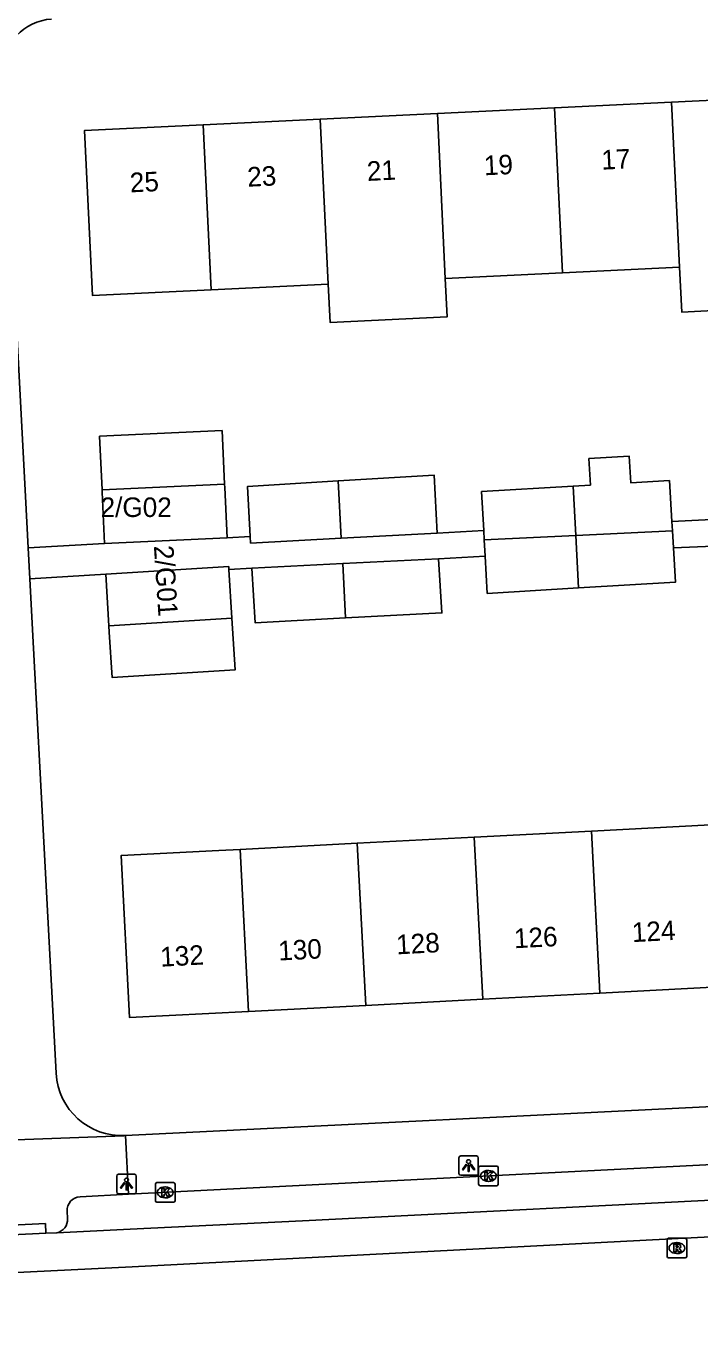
# Model space of a CAD drawing. Extents: x 160557 to 161245, y 385330 to 386505.
# Drawn here: x 160933.6 to 160968.1, y 385334.4 to 385401.4 of the extents above; entities that cross this region are included whole.
import ezdxf

# ---------------------------------------------------------------- set-up
doc = ezdxf.new("R2010")
doc.units = 0
for name, color, linetype in [('IMGEO_Fietspad_gesloten', 7, 'Continuous'), ('IMGEO_Kolk', 7, 'Continuous'), ('IMGEO_Lichtpunt', 7, 'Continuous'), ('IMGEO_Pand', 7, 'Continuous'), ('IMGEO_Pand_nummerreeks', 7, 'Continuous'), ('IMGEO_Rijbaan_lokaal_gesloten', 7, 'Continuous'), ('IMGEO_Rioolput', 7, 'Continuous'), ('IMGEO_Voetpad_open', 7, 'Continuous')]:
    doc.layers.add(name, color=color, linetype=linetype)

msp = doc.modelspace()

# ---------------------------------------------------------------- linework, layer by layer
at = {"layer": 'IMGEO_Fietspad_gesloten'}
for points in [[(160998.286, 385342.836), (160996.326, 385342.732), (160947.774, 385340.274), (160938.967, 385339.846), (160935.209, 385339.663)], [(160934.649, 385339.636), (160923.236, 385339.08)], [(160935.209, 385339.663), (160934.649, 385339.636)]]:
    msp.add_lwpolyline(points, dxfattribs=at)
at = {"layer": 'IMGEO_Kolk'}
for p, q in [((160956.793, 385342.145), (160956.793, 385342.997)), ((160956.868, 385343.071), (160957.72, 385343.071)), ((160957.281, 385342.851), (160957.306, 385342.851)), ((160957.794, 385342.997), (160957.794, 385342.145)), ((160940.256, 385341.303), (160940.256, 385342.155)), ((160940.331, 385342.229), (160941.183, 385342.229)), ((160940.744, 385342.009), (160940.769, 385342.009)), ((160941.257, 385342.155), (160941.257, 385341.303)), ((160957.72, 385342.071), (160956.868, 385342.071)), ((160957.304, 385342.291), (160957.279, 385342.291)), ((160941.183, 385341.229), (160940.331, 385341.229)), ((160940.767, 385341.449), (160940.742, 385341.449))]:
    msp.add_line(p, q, dxfattribs=at)
for points in [[(160956.793, 385342.145), (160956.793, 385342.997)], [(160956.868, 385343.071), (160957.72, 385343.071)], [(160957.114, 385342.771), (160957.237, 385342.771), (160957.237, 385342.62), (160957.367, 385342.771), (160957.531, 385342.771), (160957.385, 385342.62), (160957.538, 385342.371), (160957.386, 385342.371), (160957.301, 385342.535), (160957.237, 385342.468), (160957.237, 385342.371), (160957.114, 385342.371), (160957.114, 385342.771)], [(160957.794, 385342.997), (160957.794, 385342.145)], [(160940.256, 385341.303), (160940.256, 385342.155)], [(160940.331, 385342.229), (160941.183, 385342.229)], [(160940.577, 385341.929), (160940.7, 385341.929), (160940.7, 385341.778), (160940.83, 385341.929), (160940.994, 385341.929), (160940.848, 385341.778), (160941.001, 385341.529), (160940.849, 385341.529), (160940.764, 385341.693), (160940.7, 385341.626), (160940.7, 385341.529), (160940.577, 385341.529), (160940.577, 385341.929)], [(160941.257, 385342.155), (160941.257, 385341.303)], [(160957.72, 385342.071), (160956.868, 385342.071)], [(160941.183, 385341.229), (160940.331, 385341.229)]]:
    msp.add_lwpolyline(points, dxfattribs=at)
for centre, start, end in [((160956.87, 385342.995), 91.55205, 178.44795), ((160956.87, 385342.995), 91.55205, 178.44795), ((160957.718, 385342.995), 1.55205, 88.44795), ((160957.718, 385342.995), 1.55205, 88.44795), ((160940.333, 385342.153), 91.55205, 178.44795), ((160940.333, 385342.153), 91.55205, 178.44795), ((160941.181, 385342.153), 1.55205, 88.44795), ((160941.181, 385342.153), 1.55205, 88.44795), ((160956.87, 385342.147), 181.55205, 268.44795), ((160956.87, 385342.147), 181.55205, 268.44795), ((160957.718, 385342.147), 271.55205, 358.44795), ((160957.718, 385342.147), 271.55205, 358.44795), ((160940.333, 385341.305), 181.55205, 268.44795), ((160940.333, 385341.305), 181.55205, 268.44795), ((160941.181, 385341.305), 271.55205, 358.44795), ((160941.181, 385341.305), 271.55205, 358.44795)]:
    msp.add_arc(centre, 0.0765, start, end, dxfattribs=at)
for centre, major_axis, ratio, start_param, end_param in [((160957.28, 385342.571), (-0.387, 0.002), 0.722429, 4.712389, 7.853982), ((160957.305, 385342.571), (-0.39, 0.002), 0.717154, 1.570796, 4.712389), ((160940.743, 385341.729), (-0.387, 0.002), 0.722429, 4.712389, 7.853982), ((160940.768, 385341.729), (-0.39, 0.002), 0.717154, 1.570796, 4.712389)]:
    msp.add_ellipse(centre, major_axis=major_axis, ratio=ratio, start_param=start_param, end_param=end_param, dxfattribs=at)
at = {"layer": 'IMGEO_Lichtpunt'}
for p, q in [((160955.781, 385343.506), (160955.781, 385342.699)), ((160955.781, 385343.506), (160955.781, 385342.699)), ((160956.683, 385343.601), (160955.875, 385343.601)), ((160956.683, 385343.601), (160955.875, 385343.601)), ((160956.777, 385342.699), (160956.777, 385343.506)), ((160956.777, 385342.699), (160956.777, 385343.506)), ((160938.277, 385342.563), (160938.277, 385341.756)), ((160938.277, 385342.563), (160938.277, 385341.756)), ((160939.179, 385342.658), (160938.371, 385342.658)), ((160939.179, 385342.658), (160938.371, 385342.658)), ((160939.273, 385341.756), (160939.273, 385342.563)), ((160939.273, 385341.756), (160939.273, 385342.563)), ((160955.875, 385342.605), (160956.683, 385342.605)), ((160955.875, 385342.605), (160956.683, 385342.605)), ((160938.371, 385341.662), (160939.179, 385341.662)), ((160938.371, 385341.662), (160939.179, 385341.662))]:
    msp.add_line(p, q, dxfattribs=at)
for points in [[(160956.155, 385343.17), (160956.194, 385343.142), (160956.006, 385342.88), (160955.968, 385342.907), (160956.155, 385343.17)], [(160956.257, 385343.122), (160956.304, 385343.122), (160956.304, 385342.8), (160956.257, 385342.8), (160956.257, 385343.122)], [(160956.367, 385343.142), (160956.405, 385343.169), (160956.592, 385342.907), (160956.553, 385342.879), (160956.367, 385343.142)], [(160938.651, 385342.227), (160938.69, 385342.199), (160938.502, 385341.937), (160938.464, 385341.964), (160938.651, 385342.227)], [(160938.753, 385342.179), (160938.8, 385342.179), (160938.8, 385341.857), (160938.753, 385341.857), (160938.753, 385342.179)], [(160938.863, 385342.199), (160938.901, 385342.226), (160939.088, 385341.964), (160939.049, 385341.936), (160938.863, 385342.199)]]:
    msp.add_lwpolyline(points, dxfattribs=at)
for centre in [(160956.28, 385343.304), (160938.776, 385342.361)]:
    msp.add_circle(centre, 0.0994, dxfattribs=at)
for centre, start, end in [((160955.875, 385343.506), 90, 180), ((160955.875, 385343.506), 90, 180), ((160956.683, 385343.506), 0, 90), ((160956.683, 385343.506), 0, 90), ((160938.371, 385342.563), 90, 180), ((160938.371, 385342.563), 90, 180), ((160939.179, 385342.563), 0, 90), ((160939.179, 385342.563), 0, 90), ((160955.875, 385342.699), 180, 270), ((160955.875, 385342.699), 180, 270), ((160956.683, 385342.699), 270, 0), ((160956.683, 385342.699), 270, 360), ((160938.371, 385341.756), 180, 270), ((160938.371, 385341.756), 180, 270), ((160939.179, 385341.756), 270, 0), ((160939.179, 385341.756), 270, 360)]:
    msp.add_arc(centre, 0.0946, start, end, dxfattribs=at)
at = {"layer": 'IMGEO_Pand'}
for points in [[(160960.674, 385397.246), (160966.668, 385397.536)], [(160966.668, 385397.536), (160972.661, 385397.825)], [(160967.076, 385389.088), (160966.668, 385397.536)], [(160948.688, 385396.668), (160954.681, 385396.957)], [(160954.681, 385396.957), (160960.674, 385397.246)], [(160955.089, 385388.51), (160954.681, 385396.957)], [(160960.674, 385397.246), (160961.082, 385388.799)], [(160943.103, 385387.932), (160937.038, 385387.639), (160936.631, 385396.087), (160942.695, 385396.379)], [(160942.695, 385396.379), (160948.688, 385396.668)], [(160942.695, 385396.379), (160943.103, 385387.932)], [(160948.688, 385396.668), (160949.096, 385388.221)], [(160973.069, 385389.378), (160970.339, 385389.246), (160970.45, 385386.951), (160967.187, 385386.793), (160967.076, 385389.088)], [(160961.082, 385388.799), (160955.089, 385388.51)], [(160967.076, 385389.088), (160961.082, 385388.799)], [(160949.096, 385388.221), (160943.103, 385387.932)], [(160955.089, 385388.51), (160955.183, 385386.553), (160949.19, 385386.264), (160949.096, 385388.221)], [(160937.523, 385377.694), (160937.398, 385380.436), (160943.669, 385380.723), (160943.794, 385377.982)], [(160966.681, 385376.069), (160966.558, 385378.169), (160964.58, 385378.052), (160964.5, 385379.414), (160962.436, 385379.292), (160962.516, 385377.931), (160961.636, 385377.879)], [(160937.523, 385377.694), (160943.794, 385377.982)], [(160943.794, 385377.982), (160943.802, 385377.81), (160943.92, 385375.24)], [(160945.11, 385375.302), (160944.973, 385377.864), (160949.61, 385378.145)], [(160949.61, 385378.145), (160954.512, 385378.443), (160954.667, 385375.482)], [(160949.61, 385378.145), (160949.751, 385375.217)], [(160937.649, 385374.953), (160937.529, 385377.564), (160937.523, 385377.694)], [(160957.054, 385375.615), (160956.943, 385377.603), (160961.636, 385377.879)], [(160961.636, 385377.879), (160961.767, 385375.358)], [(160966.708, 385375.597), (160966.681, 385376.069)], [(160945.11, 385375.302), (160945.128, 385374.967), (160949.751, 385375.217)], [(160949.751, 385375.217), (160954.667, 385375.482)], [(160957.054, 385375.615), (160957.081, 385375.131)], [(160957.081, 385375.131), (160961.767, 385375.358)], [(160961.767, 385375.358), (160966.708, 385375.597)], [(160961.907, 385372.668), (160961.767, 385375.358)], [(160966.759, 385374.73), (160966.708, 385375.597)], [(160937.649, 385374.953), (160943.92, 385375.24)], [(160957.081, 385375.131), (160957.128, 385374.294)], [(160966.759, 385374.73), (160966.862, 385372.959), (160961.907, 385372.668)], [(160954.746, 385374.161), (160949.84, 385373.916)], [(160954.746, 385374.161), (160954.916, 385371.391), (160949.985, 385371.132)], [(160961.907, 385372.668), (160957.234, 385372.393), (160957.128, 385374.294)], [(160944.017, 385373.609), (160944.008, 385373.761), (160937.709, 385373.368)], [(160937.709, 385373.368), (160937.874, 385370.729)], [(160944.172, 385371.122), (160944.017, 385373.609)], [(160949.84, 385373.916), (160945.182, 385373.684)], [(160949.985, 385371.132), (160945.352, 385370.888), (160945.182, 385373.684)], [(160949.84, 385373.916), (160949.985, 385371.132)], [(160937.874, 385370.729), (160944.172, 385371.122)], [(160944.172, 385371.122), (160944.337, 385368.482), (160938.039, 385368.089), (160937.894, 385370.413), (160937.874, 385370.729)], [(160962.997, 385351.929), (160969.092, 385352.246), (160968.832, 385357.24), (160968.66, 385360.54), (160962.565, 385360.223)], [(160956.573, 385359.911), (160950.582, 385359.599)], [(160956.573, 385359.911), (160962.565, 385360.223)], [(160957.005, 385351.616), (160956.573, 385359.911)], [(160962.565, 385360.223), (160962.997, 385351.929)], [(160944.59, 385359.287), (160943.491, 385359.23), (160938.497, 385358.97), (160938.929, 385350.675), (160945.022, 385350.992)], [(160950.582, 385359.599), (160944.59, 385359.287)], [(160944.59, 385359.287), (160945.022, 385350.992)], [(160951.014, 385351.304), (160950.582, 385359.599)], [(160962.997, 385351.929), (160957.005, 385351.616)], [(160945.022, 385350.992), (160951.014, 385351.304)], [(160951.014, 385351.304), (160957.005, 385351.616)]]:
    msp.add_lwpolyline(points, dxfattribs=at)
at = {"layer": 'IMGEO_Rijbaan_lokaal_gesloten'}
msp.add_lwpolyline([(161179.212, 385352.808), (161177.568, 385352.385), (161171.027, 385350.994), (161157.592, 385349.093), (161141.871, 385348.183), (161034.402, 385342.87), (160939.068, 385337.926), (160868.279, 385334.438)], dxfattribs=at)
at = {"layer": 'IMGEO_Rioolput'}
for p, q in [((160966.437, 385338.454), (160966.437, 385339.306)), ((160966.512, 385339.38), (160967.364, 385339.38)), ((160966.925, 385339.16), (160966.95, 385339.16)), ((160967.438, 385339.306), (160967.438, 385338.454)), ((160966.948, 385338.6), (160966.923, 385338.6)), ((160967.364, 385338.38), (160966.512, 385338.38))]:
    msp.add_line(p, q, dxfattribs=at)
for points in [[(160966.437, 385338.454), (160966.437, 385339.306)], [(160966.512, 385339.38), (160967.364, 385339.38)], [(160967.438, 385339.306), (160967.438, 385338.454)], [(160967.026, 385339.078), (160966.774, 385339.08), (160966.774, 385338.68)], [(160966.774, 385338.68), (160966.898, 385338.68), (160966.898, 385338.842), (160966.909, 385338.842)], [(160966.952, 385338.999), (160966.898, 385338.999), (160966.898, 385338.918)], [(160966.898, 385338.918), (160966.95, 385338.918)], [(160966.956, 385338.813), (160967.027, 385338.68), (160967.167, 385338.68), (160967.102, 385338.806)], [(160967.364, 385338.38), (160966.512, 385338.38)]]:
    msp.add_lwpolyline(points, dxfattribs=at)
for centre, radius, start, end in [((160966.514, 385339.304), 0.0765, 91.55205, 178.44795), ((160966.514, 385339.304), 0.0765, 91.55205, 178.44795), ((160967.362, 385339.304), 0.0765, 1.55205, 88.44795), ((160967.362, 385339.304), 0.0765, 1.55205, 88.44795), ((160966.514, 385338.456), 0.0765, 181.55205, 268.44795), ((160966.514, 385338.456), 0.0765, 181.55205, 268.44795), ((160966.908, 385338.789), 0.0533, 26.02933, 88.69889), ((160966.934, 385339.107), 0.19, 274.7715, 282.96867), ((160966.958, 385338.903), 0.0964, 77.00612, 93.18647), ((160966.972, 385338.96), 0.0378, 276.66336, 79.67722), ((160967.025, 385338.968), 0.109, 350.36119, 89.41601), ((160967.023, 385338.968), 0.112, 277.58423, 350.98172), ((160967.007, 385338.753), 0.108, 29.51342, 73.79051), ((160967.362, 385338.456), 0.0765, 271.55205, 358.44795), ((160967.362, 385338.456), 0.0765, 271.55205, 358.44795)]:
    msp.add_arc(centre, radius, start, end, dxfattribs=at)
for centre, major_axis, ratio, start_param, end_param in [((160966.924, 385338.88), (-0.387, 0.002), 0.722429, 4.712389, 7.853982), ((160966.949, 385338.88), (-0.39, 0.002), 0.717154, 1.570796, 4.712389)]:
    msp.add_ellipse(centre, major_axis=major_axis, ratio=ratio, start_param=start_param, end_param=end_param, dxfattribs=at)
at = {"layer": 'IMGEO_Voetpad_open'}
for points in [[(160932.462, 385399.088), (160933.611, 385377.347), (160933.749, 385374.725)], [(160966.681, 385376.069), (160969.07, 385376.198)], [(160943.92, 385375.24), (160945.11, 385375.302)], [(160954.667, 385375.482), (160957.054, 385375.615)], [(160933.749, 385374.725), (160937.649, 385374.953)], [(160933.833, 385373.131), (160933.749, 385374.725)], [(160971.187, 385346.253), (160969.631, 385374.848), (160966.759, 385374.73)], [(160957.128, 385374.294), (160954.746, 385374.161)], [(160937.709, 385373.368), (160933.833, 385373.131)], [(160945.182, 385373.684), (160944.017, 385373.609)], [(160935.171, 385347.824), (160933.988, 385370.212), (160933.833, 385373.131)], [(160938.716, 385344.635), (160971.187, 385346.253)], [(160932.172, 385344.383), (160938.642, 385344.628), (160938.716, 385344.635)], [(160938.869, 385341.632), (160938.716, 385344.635)], [(160972.126, 385343.325), (160938.869, 385341.632)], [(160936.398, 385341.506), (160938.869, 385341.632)], [(160935.756, 385340.385), (160935.735, 385340.771)], [(160923.236, 385339.08), (160923.212, 385339.579), (160934.625, 385340.135), (160934.649, 385339.636)]]:
    msp.add_lwpolyline(points, dxfattribs=at)
for centre, radius, start, end in [((160935.091, 385399.162), 2.631, 93.25757, 181.60633), ((160938.547, 385348.012), 3.381, 183.18974, 272.86263), ((160936.435, 385340.806), 0.701, 93.02948, 182.86703), ((160935.061, 385340.343), 0.696, 282.28146, 3.42211)]:
    msp.add_arc(centre, radius, start, end, dxfattribs=at)

# ---------------------------------------------------------------- texts
at = {"layer": 'IMGEO_Pand_nummerreeks'}
for s, rotation, p in [('19', 2.76089, (160957.086, 385393.79)), ('17', 2.76166, (160963.095, 385394.078)), ('23', 2.76089, (160944.977, 385393.206)), ('21', 2.76089, (160951.099, 385393.501)), ('25', 2.76089, (160938.968, 385392.916)), ('2/G01', 273.71529, (160940.175, 385374.822)), ('126', 2.98148, (160958.626, 385354.224)), ('124', 2.98148, (160964.659, 385354.538)), ('130', 2.98148, (160946.565, 385353.596)), ('128', 2.98148, (160952.598, 385353.911)), ('132', 2.98148, (160940.526, 385353.281))]:
    msp.add_text(s, height=1, rotation=rotation, dxfattribs=at).set_placement(p)
msp.add_text('2/G02', height=1, dxfattribs=at).set_placement((160937.449, 385376.301))

doc.saveas('drawing.dxf')
